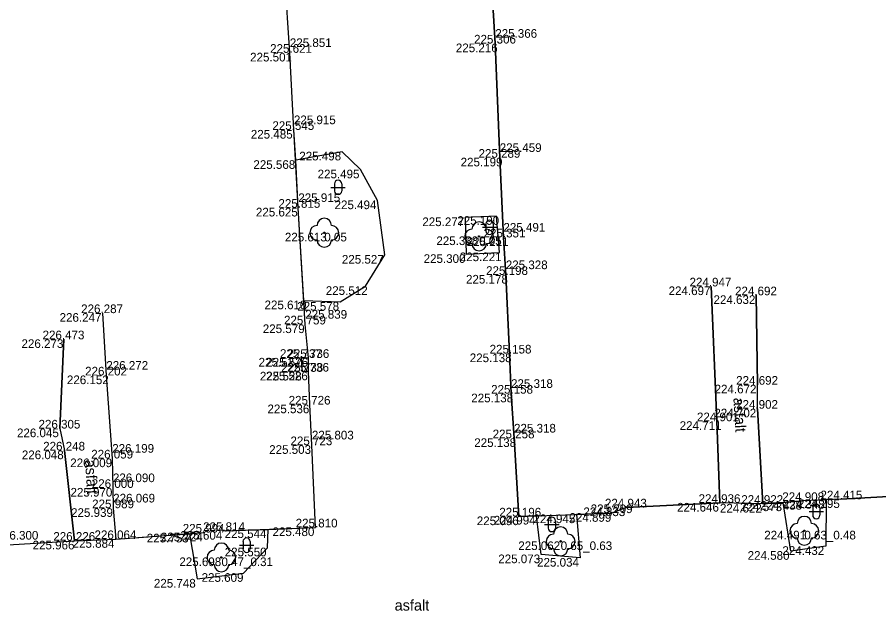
# Model space of a CAD drawing. Extents: x -599516 to -599132, y -1163668 to -1163119.
# Drawn here: x -599370.07 to -599340.22, y -1163434.82 to -1163414.25 of the extents above; entities that cross this region are included whole.
import ezdxf

# ---------------------------------------------------------------- set-up
doc = ezdxf.new("R2010")
doc.units = 0
for name, color, linetype in [('Bod-oznac1', 7, 'Continuous'), ('Bod-oznac2', 7, 'Continuous'), ('Bod-oznac3', 7, 'Continuous'), ('Bod-vyska1', 7, 'Continuous'), ('Bod-vyska2', 7, 'Continuous'), ('Bod-vyska3', 7, 'Continuous'), ('Z_cela-hrobu-dolni-linie', 7, 'Continuous'), ('Z_cela-hrobu-horni-linie', 7, 'Continuous'), ('Z_chodnik', 7, 'Continuous'), ('Z_komunikace', 7, 'Continuous'), ('Z_kultury-znacky', 7, 'Continuous'), ('Z_nove-stromy-prumer-kmene', 7, 'Continuous'), ('Z_obvod-kmene-spodek-ve-vysce1_2m', 7, 'Continuous'), ('Z_popis-budov-povrchu', 7, 'Continuous'), ('Z_stromy-kere', 7, 'Continuous'), ('Z_stromy-nove-vysazene', 7, 'Continuous')]:
    doc.layers.add(name, color=color, linetype=linetype)

msp = doc.modelspace()

# ---------------------------------------------------------------- linework, layer by layer
at = {"layer": 'Bod-oznac1'}
for p, q in [((-599353.51, -1163415.158), (-599353.51, -1163415.158)), ((-599360.628, -1163415.479), (-599360.628, -1163415.479)), ((-599360.487, -1163418.153), (-599360.487, -1163418.153)), ((-599358.82, -1163418.909), (-599358.82, -1163418.909)), ((-599353.355, -1163419.117), (-599353.355, -1163419.117)), ((-599360.421, -1163419.203), (-599360.421, -1163419.203)), ((-599358.185, -1163419.53), (-599358.185, -1163419.53)), ((-599357.585, -1163420.599), (-599357.585, -1163420.599)), ((-599360.334, -1163420.852), (-599360.334, -1163420.852)), ((-599354.552, -1163421.187), (-599354.552, -1163421.187)), ((-599353.462, -1163421.143), (-599353.462, -1163421.143)), ((-599359.434, -1163421.717), (-599359.434, -1163421.717)), ((-599354.069, -1163421.844), (-599354.069, -1163421.844)), ((-599353.227, -1163421.879), (-599353.227, -1163421.879)), ((-599353.362, -1163422.402), (-599353.362, -1163422.402)), ((-599357.342, -1163422.488), (-599357.342, -1163422.488)), ((-599354.514, -1163422.463), (-599354.514, -1163422.463)), ((-599353.145, -1163423.179), (-599353.145, -1163423.179)), ((-599358.004, -1163423.572), (-599358.004, -1163423.572)), ((-599346.032, -1163423.578), (-599346.032, -1163423.578)), ((-599344.467, -1163423.886), (-599344.467, -1163423.886)), ((-599360.141, -1163424.068), (-599360.141, -1163424.068)), ((-599358.888, -1163424.115), (-599358.888, -1163424.115)), ((-599367.123, -1163424.503), (-599367.123, -1163424.503)), ((-599360.093, -1163424.895), (-599360.093, -1163424.895)), ((-599368.454, -1163425.411), (-599368.454, -1163425.411)), ((-599353.016, -1163425.903), (-599353.016, -1163425.903)), ((-599360.228, -1163426.055), (-599360.228, -1163426.055)), ((-599359.976, -1163426.056), (-599359.976, -1163426.056)), ((-599360.184, -1163426.538), (-599360.184, -1163426.538)), ((-599359.986, -1163426.531), (-599359.986, -1163426.531)), ((-599366.987, -1163426.665), (-599366.987, -1163426.665)), ((-599344.428, -1163426.985), (-599344.428, -1163426.985)), ((-599352.964, -1163427.295), (-599352.964, -1163427.295)), ((-599359.933, -1163427.673), (-599359.933, -1163427.673)), ((-599344.425, -1163427.817), (-599344.425, -1163427.817)), ((-599345.834, -1163428.252), (-599345.834, -1163428.252)), ((-599368.602, -1163428.504), (-599368.602, -1163428.504)), ((-599352.86, -1163428.843), (-599352.86, -1163428.843)), ((-599368.434, -1163429.266), (-599368.434, -1163429.266)), ((-599359.864, -1163429.082), (-599359.864, -1163429.082)), ((-599366.782, -1163429.543), (-599366.782, -1163429.543)), ((-599366.758, -1163430.563), (-599366.758, -1163430.563)), ((-599343.529, -1163431.067), (-599343.529, -1163431.067)), ((-599342.826, -1163431.016), (-599342.826, -1163431.016)), ((-599342.04, -1163430.981), (-599342.04, -1163430.981)), ((-599341.541, -1163430.958), (-599341.541, -1163430.958)), ((-599366.749, -1163431.267), (-599366.749, -1163431.267)), ((-599348.964, -1163431.24), (-599348.964, -1163431.24)), ((-599345.73, -1163431.083), (-599345.73, -1163431.083)), ((-599344.244, -1163431.115), (-599344.244, -1163431.115)), ((-599352.693, -1163431.553), (-599352.693, -1163431.553)), ((-599352.081, -1163431.532), (-599352.081, -1163431.532)), ((-599350.694, -1163431.483), (-599350.694, -1163431.483)), ((-599349.469, -1163431.436), (-599349.469, -1163431.436)), ((-599359.737, -1163431.932), (-599359.737, -1163431.932)), ((-599364.102, -1163432.152), (-599364.102, -1163432.152)), ((-599363.604, -1163432.112), (-599363.604, -1163432.112)), ((-599362.939, -1163432.056), (-599362.939, -1163432.056)), ((-599361.383, -1163431.999), (-599361.383, -1163431.999)), ((-599342.801, -1163432.048), (-599342.801, -1163432.048)), ((-599368.094, -1163432.394), (-599368.094, -1163432.394)), ((-599366.662, -1163432.337), (-599366.662, -1163432.337)), ((-599351.244, -1163432.416), (-599351.244, -1163432.416)), ((-599361.404, -1163432.634), (-599361.404, -1163432.634)), ((-599343.274, -1163432.754), (-599343.274, -1163432.754)), ((-599342.058, -1163432.584), (-599342.058, -1163432.584)), ((-599362.997, -1163432.973), (-599362.997, -1163432.973)), ((-599351.925, -1163432.872), (-599351.925, -1163432.872)), ((-599350.57, -1163432.991), (-599350.57, -1163432.991)), ((-599363.844, -1163433.717), (-599363.844, -1163433.717)), ((-599362.228, -1163433.518), (-599362.228, -1163433.518))]:
    msp.add_line(p, q, dxfattribs=at)
at = {"layer": 'Bod-oznac2'}
for p, q in [((-599353.51, -1163415.158), (-599353.51, -1163415.158)), ((-599360.628, -1163415.479), (-599360.628, -1163415.479)), ((-599360.487, -1163418.153), (-599360.487, -1163418.153)), ((-599353.355, -1163419.117), (-599353.355, -1163419.117)), ((-599360.334, -1163420.852), (-599360.334, -1163420.852)), ((-599353.227, -1163421.879), (-599353.227, -1163421.879)), ((-599353.145, -1163423.179), (-599353.145, -1163423.179)), ((-599346.032, -1163423.578), (-599346.032, -1163423.578)), ((-599344.467, -1163423.886), (-599344.467, -1163423.886)), ((-599367.123, -1163424.503), (-599367.123, -1163424.503)), ((-599360.093, -1163424.895), (-599360.093, -1163424.895)), ((-599368.454, -1163425.411), (-599368.454, -1163425.411)), ((-599353.016, -1163425.903), (-599353.016, -1163425.903)), ((-599360.228, -1163426.055), (-599360.228, -1163426.055)), ((-599359.976, -1163426.056), (-599359.976, -1163426.056)), ((-599360.184, -1163426.538), (-599360.184, -1163426.538)), ((-599359.986, -1163426.531), (-599359.986, -1163426.531)), ((-599366.987, -1163426.665), (-599366.987, -1163426.665)), ((-599344.428, -1163426.985), (-599344.428, -1163426.985)), ((-599352.964, -1163427.295), (-599352.964, -1163427.295)), ((-599359.933, -1163427.673), (-599359.933, -1163427.673)), ((-599344.425, -1163427.817), (-599344.425, -1163427.817)), ((-599345.834, -1163428.252), (-599345.834, -1163428.252)), ((-599368.602, -1163428.504), (-599368.602, -1163428.504)), ((-599352.86, -1163428.843), (-599352.86, -1163428.843)), ((-599368.434, -1163429.266), (-599368.434, -1163429.266)), ((-599359.864, -1163429.082), (-599359.864, -1163429.082)), ((-599366.782, -1163429.543), (-599366.782, -1163429.543)), ((-599366.758, -1163430.563), (-599366.758, -1163430.563)), ((-599342.826, -1163431.016), (-599342.826, -1163431.016)), ((-599341.541, -1163430.958), (-599341.541, -1163430.958)), ((-599366.749, -1163431.267), (-599366.749, -1163431.267)), ((-599348.964, -1163431.24), (-599348.964, -1163431.24)), ((-599345.73, -1163431.083), (-599345.73, -1163431.083)), ((-599344.244, -1163431.115), (-599344.244, -1163431.115)), ((-599352.693, -1163431.553), (-599352.693, -1163431.553)), ((-599349.469, -1163431.436), (-599349.469, -1163431.436)), ((-599359.737, -1163431.932), (-599359.737, -1163431.932)), ((-599363.604, -1163432.112), (-599363.604, -1163432.112)), ((-599362.939, -1163432.056), (-599362.939, -1163432.056)), ((-599368.094, -1163432.394), (-599368.094, -1163432.394)), ((-599366.662, -1163432.337), (-599366.662, -1163432.337))]:
    msp.add_line(p, q, dxfattribs=at)
at = {"layer": 'Bod-oznac3'}
for p, q in [((-599353.51, -1163415.158), (-599353.51, -1163415.158)), ((-599360.628, -1163415.479), (-599360.628, -1163415.479)), ((-599360.487, -1163418.153), (-599360.487, -1163418.153)), ((-599353.355, -1163419.117), (-599353.355, -1163419.117)), ((-599360.334, -1163420.852), (-599360.334, -1163420.852)), ((-599353.227, -1163421.879), (-599353.227, -1163421.879)), ((-599353.145, -1163423.179), (-599353.145, -1163423.179)), ((-599360.093, -1163424.895), (-599360.093, -1163424.895)), ((-599366.987, -1163426.665), (-599366.987, -1163426.665)), ((-599352.964, -1163427.295), (-599352.964, -1163427.295)), ((-599352.86, -1163428.843), (-599352.86, -1163428.843)), ((-599359.864, -1163429.082), (-599359.864, -1163429.082)), ((-599366.782, -1163429.543), (-599366.782, -1163429.543)), ((-599366.758, -1163430.563), (-599366.758, -1163430.563)), ((-599366.749, -1163431.267), (-599366.749, -1163431.267))]:
    msp.add_line(p, q, dxfattribs=at)
at = {"layer": 'Z_cela-hrobu-dolni-linie'}
for p, q in [((-599352.693, -1163431.553), (-599349.469, -1163431.436)), ((-599364.102, -1163432.152), (-599363.604, -1163432.112)), ((-599362.939, -1163432.056), (-599361.383, -1163431.999))]:
    msp.add_line(p, q, dxfattribs=at)
for points in [[(-599360.141, -1163424.068), (-599360.334, -1163420.852), (-599360.421, -1163419.203)], [(-599359.986, -1163426.531), (-599360.184, -1163426.538), (-599360.228, -1163426.055), (-599359.976, -1163426.056)], [(-599342.04, -1163430.981), (-599342.826, -1163431.016), (-599343.529, -1163431.067)]]:
    msp.add_lwpolyline(points, dxfattribs=at)
at = {"layer": 'Z_cela-hrobu-horni-linie'}
for p, q in [((-599344.467, -1163423.886), (-599344.428, -1163426.985)), ((-599368.602, -1163428.504), (-599368.454, -1163425.411))]:
    msp.add_line(p, q, dxfattribs=at)
for points in [[(-599362.939, -1163432.056), (-599359.737, -1163431.932), (-599359.864, -1163429.082), (-599359.864, -1163429.082), (-599359.933, -1163427.673), (-599359.986, -1163426.531), (-599360.184, -1163426.538), (-599360.228, -1163426.055), (-599359.976, -1163426.056), (-599360.093, -1163424.895), (-599360.093, -1163424.895), (-599360.334, -1163420.852), (-599360.334, -1163420.852), (-599360.487, -1163418.153), (-599360.487, -1163418.153), (-599360.628, -1163415.479), (-599360.628, -1163415.479), (-599360.805, -1163412.857), (-599360.908, -1163411.459), (-599360.908, -1163411.459), (-599361.011, -1163408.905), (-599361.025, -1163408.688), (-599361.087, -1163407.139)], [(-599353.677, -1163412.439), (-599353.51, -1163415.158), (-599353.51, -1163415.158), (-599353.355, -1163419.117), (-599353.355, -1163419.117), (-599353.227, -1163421.879), (-599353.227, -1163421.879), (-599353.145, -1163423.179), (-599353.145, -1163423.179), (-599353.016, -1163425.903), (-599352.964, -1163427.295), (-599352.964, -1163427.295), (-599352.86, -1163428.843), (-599352.86, -1163428.843), (-599352.693, -1163431.553), (-599349.469, -1163431.436)], [(-599341.541, -1163430.958), (-599338.841, -1163430.804), (-599338.841, -1163430.804), (-599336.15, -1163430.645), (-599336.15, -1163430.645), (-599334.906, -1163430.568), (-599334.906, -1163430.568), (-599333.55, -1163430.491), (-599333.55, -1163430.491), (-599332.228, -1163430.433), (-599332.228, -1163430.433), (-599330.879, -1163430.368), (-599330.879, -1163430.368), (-599329.516, -1163430.29), (-599329.516, -1163430.29), (-599326.777, -1163430.167), (-599326.777, -1163430.167), (-599324.068, -1163429.983), (-599324.172, -1163426.502), (-599324.172, -1163426.502), (-599324.484, -1163422.936)], [(-599348.964, -1163431.24), (-599345.73, -1163431.083), (-599345.834, -1163428.252), (-599346.032, -1163423.578)], [(-599367.123, -1163424.503), (-599366.987, -1163426.665), (-599366.987, -1163426.665), (-599366.782, -1163429.543), (-599366.782, -1163429.543), (-599366.758, -1163430.563), (-599366.758, -1163430.563), (-599366.749, -1163431.267), (-599366.749, -1163431.267), (-599366.662, -1163432.337), (-599363.604, -1163432.112)], [(-599344.425, -1163427.817), (-599344.244, -1163431.115), (-599342.826, -1163431.016)], [(-599388.455, -1163430.292), (-599388.197, -1163433.49), (-599385.523, -1163433.389), (-599385.523, -1163433.389), (-599384.174, -1163433.313), (-599384.174, -1163433.313), (-599381.518, -1163433.145), (-599381.518, -1163433.145), (-599378.887, -1163433.008), (-599378.887, -1163433.008), (-599376.168, -1163432.843), (-599376.168, -1163432.843), (-599373.457, -1163432.679), (-599373.457, -1163432.679), (-599372.544, -1163432.632), (-599372.53, -1163432.484), (-599371.783, -1163432.449), (-599371.748, -1163432.607), (-599370.792, -1163432.555), (-599370.792, -1163432.555), (-599368.094, -1163432.394), (-599368.434, -1163429.266)]]:
    msp.add_lwpolyline(points, dxfattribs=at)
at = {"layer": 'Z_chodnik'}
for points in [[(-599346.032, -1163423.578), (-599345.834, -1163428.252), (-599345.73, -1163431.083)], [(-599344.244, -1163431.115), (-599344.425, -1163427.817), (-599344.428, -1163426.985), (-599344.467, -1163423.886)], [(-599367.123, -1163424.503), (-599366.987, -1163426.665), (-599366.782, -1163429.543), (-599366.758, -1163430.563), (-599366.749, -1163431.267), (-599366.662, -1163432.337)], [(-599368.454, -1163425.411), (-599368.602, -1163428.504), (-599368.434, -1163429.266), (-599368.094, -1163432.394)]]:
    msp.add_lwpolyline(points, dxfattribs=at)
at = {"layer": 'Z_komunikace'}
for points in [[(-599352.693, -1163431.553), (-599352.86, -1163428.843), (-599352.964, -1163427.295), (-599353.016, -1163425.903), (-599353.145, -1163423.179), (-599353.227, -1163421.879), (-599353.355, -1163419.117), (-599353.51, -1163415.158), (-599353.677, -1163412.439), (-599355.363, -1163412.521), (-599355.428, -1163408.714), (-599353.899, -1163407.126), (-599354.106, -1163404.417), (-599354.213, -1163403.044), (-599354.223, -1163401.19)], [(-599359.737, -1163431.932), (-599359.864, -1163429.082), (-599359.933, -1163427.673), (-599359.986, -1163426.531), (-599359.976, -1163426.056), (-599360.093, -1163424.895), (-599360.141, -1163424.068), (-599358.888, -1163424.115), (-599358.004, -1163423.572), (-599357.342, -1163422.488), (-599357.585, -1163420.599), (-599358.185, -1163419.53), (-599358.82, -1163418.909), (-599360.421, -1163419.203), (-599360.487, -1163418.153), (-599360.628, -1163415.479), (-599360.805, -1163412.857)], [(-599354.514, -1163422.463), (-599353.362, -1163422.402), (-599353.462, -1163421.143), (-599354.552, -1163421.187), (-599354.514, -1163422.463)], [(-599338.841, -1163430.804), (-599341.541, -1163430.958), (-599342.04, -1163430.981), (-599342.058, -1163432.584), (-599343.274, -1163432.754), (-599343.529, -1163431.067), (-599344.244, -1163431.115), (-599345.73, -1163431.083), (-599348.964, -1163431.24), (-599349.469, -1163431.436), (-599350.694, -1163431.483), (-599350.57, -1163432.991), (-599351.925, -1163432.872), (-599352.081, -1163431.532), (-599352.693, -1163431.553)], [(-599370.792, -1163432.555), (-599368.094, -1163432.394), (-599366.662, -1163432.337), (-599364.102, -1163432.152), (-599363.844, -1163433.717), (-599362.228, -1163433.518), (-599361.404, -1163432.634), (-599361.383, -1163431.999), (-599359.737, -1163431.932)]]:
    msp.add_lwpolyline(points, dxfattribs=at)
at = {"layer": 'Z_kultury-znacky'}
for p, q in [((-599359.082, -1163420.019), (-599359.082, -1163420.269)), ((-599358.832, -1163420.019), (-599358.832, -1163420.269)), ((-599359.207, -1163420.144), (-599358.707, -1163420.144)), ((-599353.832, -1163421.404), (-599353.832, -1163421.654)), ((-599353.582, -1163421.404), (-599353.582, -1163421.654)), ((-599353.957, -1163421.529), (-599353.457, -1163421.529)), ((-599342.511, -1163431.258), (-599342.511, -1163431.508)), ((-599342.261, -1163431.258), (-599342.261, -1163431.508)), ((-599342.636, -1163431.383), (-599342.136, -1163431.383)), ((-599351.799, -1163431.829), (-599351.299, -1163431.829)), ((-599351.674, -1163431.704), (-599351.674, -1163431.954)), ((-599351.424, -1163431.704), (-599351.424, -1163431.954)), ((-599362.375, -1163432.547), (-599361.875, -1163432.547)), ((-599362.25, -1163432.422), (-599362.25, -1163432.672)), ((-599362, -1163432.422), (-599362, -1163432.672))]:
    msp.add_line(p, q, dxfattribs=at)
for centre, start, end in [((-599358.957, -1163420.02), 0, 180), ((-599358.957, -1163420.27), 180, 0), ((-599353.707, -1163421.405), 0, 180), ((-599353.707, -1163421.655), 180, 0), ((-599342.386, -1163431.258), 0, 180), ((-599351.549, -1163431.704), 0, 180), ((-599342.386, -1163431.508), 180, 0), ((-599351.549, -1163431.954), 180, 0), ((-599362.126, -1163432.422), 0, 180), ((-599362.126, -1163432.672), 180, 0)]:
    msp.add_arc(centre, 0.125, start, end, dxfattribs=at)
at = {"layer": 'Z_stromy-kere'}
for centre in [(-599342.801, -1163432.048), (-599351.244, -1163432.416), (-599362.997, -1163432.973)]:
    msp.add_circle(centre, 0.025, dxfattribs=at)
for centre, start, end in [((-599342.801, -1163431.798), 0, 180), ((-599351.244, -1163432.166), 0, 180), ((-599343.051, -1163432.048), 90, 270), ((-599342.551, -1163432.048), 270, 90), ((-599351.494, -1163432.416), 90, 270), ((-599350.994, -1163432.416), 270, 90), ((-599362.997, -1163432.723), 0, 180), ((-599342.801, -1163432.298), 180, 0), ((-599363.247, -1163432.973), 90, 270), ((-599362.747, -1163432.973), 270, 90), ((-599351.244, -1163432.666), 180, 0), ((-599362.997, -1163433.223), 180, 0)]:
    msp.add_arc(centre, 0.25, start, end, dxfattribs=at)
at = {"layer": 'Z_stromy-nove-vysazene'}
for centre in [(-599359.434, -1163421.717), (-599354.069, -1163421.844)]:
    msp.add_circle(centre, 0.025, dxfattribs=at)
for centre, start, end in [((-599359.434, -1163421.467), 0, 180), ((-599359.684, -1163421.717), 90, 270), ((-599359.184, -1163421.717), 270, 90), ((-599354.069, -1163421.594), 0, 180), ((-599354.319, -1163421.844), 90, 270), ((-599353.819, -1163421.844), 270, 90), ((-599359.434, -1163421.967), 180, 0), ((-599354.069, -1163422.094), 180, 0)]:
    msp.add_arc(centre, 0.25, start, end, dxfattribs=at)

# ---------------------------------------------------------------- texts
at = {"layer": 'Bod-vyska1'}
for s, p in [('225.216', (-599354.876, -1163415.458)), ('225.501', (-599362.004, -1163415.779)), ('225.485', (-599361.98, -1163418.453)), ('225.498', (-599360.301, -1163419.209)), ('225.199', (-599354.71, -1163419.417)), ('225.568', (-599361.891, -1163419.503)), ('225.495', (-599359.666, -1163419.83)), ('225.494', (-599359.078, -1163420.899)), ('225.625', (-599361.804, -1163421.152)), ('225.277', (-599356.037, -1163421.487)), ('225.190', (-599354.826, -1163421.443)), ('225.613', (-599360.8, -1163422.017)), ('225.338', (-599355.551, -1163422.144)), ('225.211', (-599354.501, -1163422.179)), ('225.221', (-599354.74, -1163422.702)), ('225.527', (-599358.825, -1163422.788)), ('225.300', (-599355.992, -1163422.763)), ('225.178', (-599354.524, -1163423.479)), ('225.512', (-599359.382, -1163423.872)), ('224.697', (-599347.504, -1163423.878)), ('224.632', (-599345.948, -1163424.186)), ('225.610', (-599361.505, -1163424.368)), ('225.578', (-599360.371, -1163424.415)), ('226.247', (-599368.606, -1163424.803)), ('225.579', (-599361.565, -1163425.195)), ('226.273', (-599369.926, -1163425.711)), ('225.138', (-599354.394, -1163426.203)), ('225.527', (-599361.711, -1163426.355)), ('225.526', (-599361.446, -1163426.356)), ('225.528', (-599361.666, -1163426.838)), ('225.526', (-599361.456, -1163426.831)), ('226.152', (-599368.353, -1163426.965)), ('224.672', (-599345.911, -1163427.285)), ('225.138', (-599354.342, -1163427.595)), ('225.536', (-599361.403, -1163427.973)), ('224.702', (-599345.918, -1163428.117)), ('224.711', (-599347.121, -1163428.552)), ('226.045', (-599370.082, -1163428.804)), ('225.138', (-599354.238, -1163429.143)), ('226.048', (-599369.914, -1163429.566)), ('225.503', (-599361.344, -1163429.382)), ('226.009', (-599368.237, -1163429.843)), ('225.970', (-599368.228, -1163430.863)), ('224.573', (-599345.024, -1163431.367)), ('224.438', (-599344.33, -1163431.316)), ('224.348', (-599343.544, -1163431.281)), ('224.295', (-599343.022, -1163431.258)), ('225.939', (-599368.208, -1163431.567)), ('224.833', (-599350.457, -1163431.54)), ('224.646', (-599347.211, -1163431.383)), ('224.622', (-599345.725, -1163431.415)), ('225.096', (-599354.15, -1163431.853)), ('224.994', (-599353.562, -1163431.832)), ('224.945', (-599352.187, -1163431.783)), ('224.899', (-599350.939, -1163431.736)), ('225.480', (-599361.228, -1163432.232)), ('225.753', (-599365.585, -1163432.452)), ('225.724', (-599365.099, -1163432.412)), ('225.604', (-599364.419, -1163432.356)), ('225.544', (-599362.887, -1163432.299)), ('224.491', (-599344.19, -1163432.348)), ('225.966', (-599369.541, -1163432.694)), ('225.884', (-599368.155, -1163432.637)), ('225.062', (-599352.712, -1163432.716)), ('225.550', (-599362.884, -1163432.934)), ('224.580', (-599344.765, -1163433.054)), ('224.432', (-599343.562, -1163432.884)), ('225.698', (-599364.456, -1163433.273)), ('225.073', (-599353.406, -1163433.172)), ('225.034', (-599352.061, -1163433.291)), ('225.748', (-599365.339, -1163434.017)), ('225.609', (-599363.685, -1163433.818))]:
    msp.add_text(s, height=0.3, dxfattribs=at).set_placement(p)
at = {"layer": 'Bod-vyska2'}
for s, p in [('225.306', (-599354.244, -1163415.158)), ('225.621', (-599361.311, -1163415.479)), ('225.545', (-599361.233, -1163418.153)), ('225.289', (-599354.09, -1163419.117)), ('225.815', (-599361.023, -1163420.852)), ('225.351', (-599353.916, -1163421.879)), ('225.198', (-599353.828, -1163423.179)), ('224.947', (-599346.779, -1163423.578)), ('224.692', (-599345.202, -1163423.886)), ('226.287', (-599367.859, -1163424.503)), ('225.759', (-599360.829, -1163424.895)), ('226.473', (-599369.196, -1163425.411)), ('225.158', (-599353.705, -1163425.903)), ('225.737', (-599360.971, -1163426.055)), ('225.736', (-599360.712, -1163426.056)), ('225.738', (-599360.926, -1163426.538)), ('225.736', (-599360.722, -1163426.531)), ('226.202', (-599367.721, -1163426.665)), ('224.692', (-599345.163, -1163426.985)), ('225.158', (-599353.653, -1163427.295)), ('225.726', (-599360.669, -1163427.673)), ('224.902', (-599345.165, -1163427.817)), ('224.901', (-599346.522, -1163428.252)), ('226.305', (-599369.336, -1163428.504)), ('225.258', (-599353.601, -1163428.843)), ('226.248', (-599369.175, -1163429.266)), ('225.723', (-599360.606, -1163429.082)), ('226.059', (-599367.51, -1163429.543)), ('226.000', (-599367.49, -1163430.563)), ('224.908', (-599343.566, -1163431.016)), ('224.415', (-599342.241, -1163430.958)), ('225.989', (-599367.478, -1163431.267)), ('224.943', (-599349.71, -1163431.24)), ('224.936', (-599346.465, -1163431.083)), ('224.922', (-599344.985, -1163431.115)), ('225.196', (-599353.37, -1163431.553)), ('225.209', (-599350.203, -1163431.436)), ('225.810', (-599360.425, -1163431.932)), ('225.994', (-599364.339, -1163432.112)), ('225.814', (-599363.633, -1163432.056)), ('226.226', (-599368.823, -1163432.394)), ('226.064', (-599367.396, -1163432.337))]:
    msp.add_text(s, height=0.3, dxfattribs=at).set_placement(p)
at = {"layer": 'Bod-vyska3'}
for s, p in [('225.366', (-599353.51, -1163414.958)), ('225.851', (-599360.628, -1163415.279)), ('225.915', (-599360.487, -1163417.953)), ('225.459', (-599353.355, -1163418.917)), ('225.915', (-599360.334, -1163420.652)), ('225.491', (-599353.227, -1163421.679)), ('225.328', (-599353.145, -1163422.979)), ('225.839', (-599360.093, -1163424.695)), ('226.272', (-599366.987, -1163426.465)), ('225.318', (-599352.964, -1163427.095)), ('225.318', (-599352.86, -1163428.643)), ('225.803', (-599359.864, -1163428.882)), ('226.199', (-599366.782, -1163429.343)), ('226.090', (-599366.758, -1163430.363)), ('226.069', (-599366.749, -1163431.067)), ('226.300', (-599370.792, -1163432.355))]:
    msp.add_text(s, height=0.3, dxfattribs=at).set_placement(p)
at = {"layer": 'Z_nove-stromy-prumer-kmene'}
for p in [(-599359.434, -1163422.017), (-599354.069, -1163422.144)]:
    msp.add_text('0.05', height=0.3, dxfattribs=at).set_placement(p)
at = {"layer": 'Z_obvod-kmene-spodek-ve-vysce1_2m'}
for s, p in [('0.63_0.48', (-599342.801, -1163432.348)), ('0.65_0.63', (-599351.244, -1163432.716)), ('0.47_0.31', (-599362.997, -1163433.273))]:
    msp.add_text(s, height=0.3, dxfattribs=at).set_placement(p)
at = {"layer": 'Z_popis-budov-povrchu'}
for p in [(-599345.26, -1163427.443), (-599367.726, -1163429.591)]:
    msp.add_text('asfalt', height=0.375, rotation=273.4503, dxfattribs=at).set_placement(p)
msp.add_text('asfalt', height=0.375, dxfattribs=at).set_placement((-599356.997, -1163434.816))

doc.saveas('drawing.dxf')
